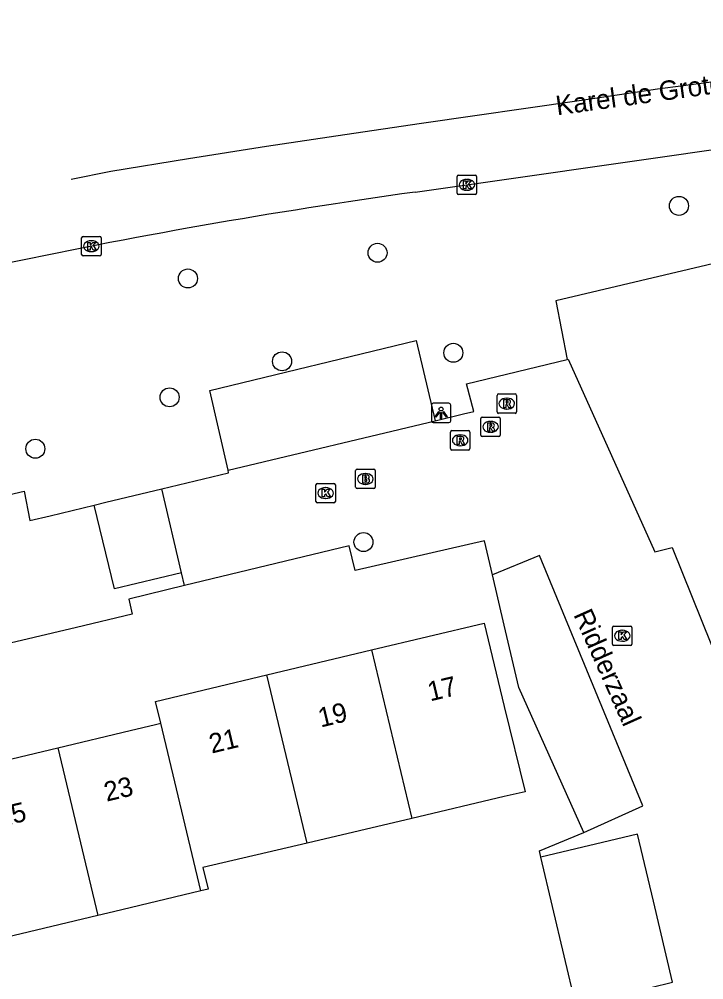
# Model space of a CAD drawing. Extents: x 158038 to 159242, y 380133 to 381214.
# Drawn here: x 158475.04 to 158510.26, y 381091.9 to 381141.34 of the extents above; entities that cross this region are included whole.
import ezdxf

# ---------------------------------------------------------------- set-up
doc = ezdxf.new("R2010")
doc.units = 0
for name, color, linetype in [('IMGEO_Berm_groen', 7, 'Continuous'), ('IMGEO_Boom', 7, 'Continuous'), ('IMGEO_Brandkraan', 7, 'Continuous'), ('IMGEO_Kolk', 7, 'Continuous'), ('IMGEO_Lichtpunt', 7, 'Continuous'), ('IMGEO_Openbare_ruimte_label', 7, 'Continuous'), ('IMGEO_Pand', 7, 'Continuous'), ('IMGEO_Pand_nummerreeks', 7, 'Continuous'), ('IMGEO_Parkeervlak_open', 7, 'Continuous'), ('IMGEO_Rijbaan_lokaal_open', 7, 'Continuous'), ('IMGEO_Rijbaan_regionaal_gesloten', 7, 'Continuous'), ('IMGEO_Rioolput', 7, 'Continuous'), ('IMGEO_Voetpad_open', 7, 'Continuous')]:
    doc.layers.add(name, color=color, linetype=linetype)

msp = doc.modelspace()

# ---------------------------------------------------------------- linework, layer by layer
at = {"layer": 'IMGEO_Berm_groen'}
msp.add_lwpolyline([(158528.229, 381131.702), (158519.422, 381130.809), (158502.657, 381126.852), (158503.237, 381123.834)], dxfattribs=at)
at = {"layer": 'IMGEO_Boom'}
for centre in [(158508.986, 381131.736), (158493.479, 381129.321), (158483.723, 381127.997), (158488.564, 381123.733), (158497.377, 381124.173), (158482.779, 381121.881), (158475.872, 381119.235), (158492.752, 381114.431)]:
    msp.add_circle(centre, 0.489, dxfattribs=at)
at = {"layer": 'IMGEO_Brandkraan'}
for p, q in [((158492.352, 381117.254), (158492.352, 381118.106)), ((158492.427, 381118.18), (158493.279, 381118.18)), ((158492.84, 381117.96), (158492.865, 381117.96)), ((158493.353, 381118.106), (158493.353, 381117.254)), ((158492.863, 381117.4), (158492.838, 381117.4)), ((158493.279, 381117.18), (158492.427, 381117.18))]:
    msp.add_line(p, q, dxfattribs=at)
for points in [[(158492.352, 381117.254), (158492.352, 381118.106)], [(158492.427, 381118.18), (158493.279, 381118.18)], [(158492.7, 381117.88), (158492.7, 381117.48), (158492.913, 381117.48)], [(158492.931, 381117.88), (158492.7, 381117.88)], [(158492.879, 381117.799), (158492.825, 381117.799), (158492.825, 381117.723)], [(158493.353, 381118.106), (158493.353, 381117.254)], [(158492.825, 381117.723), (158492.878, 381117.723)], [(158492.887, 381117.647), (158492.825, 381117.647), (158492.825, 381117.566)], [(158492.825, 381117.566), (158492.887, 381117.566)], [(158493.279, 381117.18), (158492.427, 381117.18)]]:
    msp.add_lwpolyline(points, dxfattribs=at)
for centre, radius, start, end in [((158492.429, 381118.104), 0.0765, 91.552, 178.448), ((158492.429, 381118.104), 0.0765, 91.552, 178.448), ((158492.88, 381117.761), 0.0379, 267.8285, 90.9355), ((158492.935, 381117.735), 0.145, 59.4692, 91.5367), ((158492.96, 381117.782), 0.0922, 285.5137, 58.1501), ((158493.277, 381118.104), 0.0765, 1.552, 88.448), ((158493.277, 381118.104), 0.0765, 1.552, 88.448), ((158492.888, 381117.606), 0.0404, 269.8759, 90.5077), ((158492.919, 381117.731), 0.251, 268.6676, 293.5347), ((158492.965, 381117.59), 0.105, 301.3115, 78.989), ((158492.429, 381117.256), 0.0765, 181.552, 268.448), ((158492.429, 381117.256), 0.0765, 181.552, 268.448), ((158493.277, 381117.256), 0.0765, 271.552, 358.448), ((158493.277, 381117.256), 0.0765, 271.552, 358.448)]:
    msp.add_arc(centre, radius, start, end, dxfattribs=at)
for centre, major_axis, ratio, start_param, end_param in [((158492.839, 381117.68), (-0.387, 0.002), 0.722429, 4.712389, 7.853982), ((158492.864, 381117.68), (-0.39, 0.002), 0.717154, 1.570796, 4.712389)]:
    msp.add_ellipse(centre, major_axis=major_axis, ratio=ratio, start_param=start_param, end_param=end_param, dxfattribs=at)
at = {"layer": 'IMGEO_Kolk'}
for p, q in [((158497.573, 381132.393), (158497.573, 381133.245)), ((158497.648, 381133.319), (158498.5, 381133.319)), ((158498.574, 381133.245), (158498.574, 381132.393)), ((158498.061, 381133.099), (158498.086, 381133.099)), ((158498.5, 381132.319), (158497.648, 381132.319)), ((158498.084, 381132.539), (158498.059, 381132.539)), ((158478.329, 381130.158), (158479.181, 381130.158)), ((158478.254, 381129.232), (158478.254, 381130.084)), ((158478.742, 381129.938), (158478.767, 381129.938)), ((158479.255, 381130.084), (158479.255, 381129.232)), ((158478.765, 381129.378), (158478.74, 381129.378)), ((158479.181, 381129.158), (158478.329, 381129.158)), ((158490.306, 381116.527), (158490.306, 381117.379)), ((158490.381, 381117.453), (158491.233, 381117.453)), ((158491.307, 381117.379), (158491.307, 381116.527)), ((158490.794, 381117.233), (158490.819, 381117.233)), ((158491.233, 381116.453), (158490.381, 381116.453)), ((158490.817, 381116.673), (158490.792, 381116.673)), ((158505.565, 381109.182), (158505.565, 381110.034)), ((158505.64, 381110.108), (158506.492, 381110.108)), ((158506.053, 381109.888), (158506.078, 381109.888)), ((158506.566, 381110.034), (158506.566, 381109.182)), ((158506.492, 381109.108), (158505.64, 381109.108)), ((158506.076, 381109.328), (158506.051, 381109.328))]:
    msp.add_line(p, q, dxfattribs=at)
for points in [[(158497.573, 381132.393), (158497.573, 381133.245)], [(158497.648, 381133.319), (158498.5, 381133.319)], [(158498.574, 381133.245), (158498.574, 381132.393)], [(158497.894, 381133.019), (158498.017, 381133.019), (158498.017, 381132.868), (158498.147, 381133.019), (158498.311, 381133.019), (158498.165, 381132.868), (158498.318, 381132.619), (158498.166, 381132.619), (158498.081, 381132.783), (158498.017, 381132.716), (158498.017, 381132.619), (158497.894, 381132.619), (158497.894, 381133.019)], [(158498.5, 381132.319), (158497.648, 381132.319)], [(158478.329, 381130.158), (158479.181, 381130.158)], [(158478.254, 381129.232), (158478.254, 381130.084)], [(158478.575, 381129.858), (158478.698, 381129.858), (158478.698, 381129.707), (158478.828, 381129.858), (158478.992, 381129.858), (158478.846, 381129.707), (158478.999, 381129.458), (158478.847, 381129.458), (158478.762, 381129.622), (158478.698, 381129.555), (158478.698, 381129.458), (158478.575, 381129.458), (158478.575, 381129.858)], [(158479.255, 381130.084), (158479.255, 381129.232)], [(158479.181, 381129.158), (158478.329, 381129.158)], [(158490.306, 381116.527), (158490.306, 381117.379)], [(158490.381, 381117.453), (158491.233, 381117.453)], [(158491.307, 381117.379), (158491.307, 381116.527)], [(158490.627, 381117.153), (158490.75, 381117.153), (158490.75, 381117.002), (158490.88, 381117.153), (158491.044, 381117.153), (158490.898, 381117.002), (158491.051, 381116.753), (158490.899, 381116.753), (158490.814, 381116.917), (158490.75, 381116.85), (158490.75, 381116.753), (158490.627, 381116.753), (158490.627, 381117.153)], [(158491.233, 381116.453), (158490.381, 381116.453)], [(158505.565, 381109.182), (158505.565, 381110.034)], [(158505.64, 381110.108), (158506.492, 381110.108)], [(158506.566, 381110.034), (158506.566, 381109.182)], [(158505.886, 381109.808), (158506.009, 381109.808), (158506.009, 381109.657), (158506.139, 381109.808), (158506.303, 381109.808), (158506.157, 381109.657), (158506.31, 381109.408), (158506.158, 381109.408), (158506.073, 381109.572), (158506.009, 381109.505), (158506.009, 381109.408), (158505.886, 381109.408), (158505.886, 381109.808)], [(158506.492, 381109.108), (158505.64, 381109.108)]]:
    msp.add_lwpolyline(points, dxfattribs=at)
for centre, start, end in [((158497.65, 381133.243), 91.552, 178.448), ((158497.65, 381133.243), 91.552, 178.448), ((158498.498, 381133.243), 1.552, 88.448), ((158498.498, 381133.243), 1.552, 88.448), ((158497.65, 381132.395), 181.552, 268.448), ((158497.65, 381132.395), 181.552, 268.448), ((158498.498, 381132.395), 271.552, 358.448), ((158498.498, 381132.395), 271.552, 358.448), ((158478.331, 381130.082), 91.552, 178.448), ((158478.331, 381130.082), 91.552, 178.448), ((158479.179, 381130.082), 1.552, 88.448), ((158479.179, 381130.082), 1.552, 88.448), ((158478.331, 381129.234), 181.552, 268.448), ((158478.331, 381129.234), 181.552, 268.448), ((158479.179, 381129.234), 271.552, 358.448), ((158479.179, 381129.234), 271.552, 358.448), ((158490.383, 381117.377), 91.552, 178.448), ((158490.383, 381117.377), 91.552, 178.448), ((158491.231, 381117.377), 1.552, 88.448), ((158491.231, 381117.377), 1.552, 88.448), ((158490.383, 381116.529), 181.552, 268.448), ((158490.383, 381116.529), 181.552, 268.448), ((158491.231, 381116.529), 271.552, 358.448), ((158491.231, 381116.529), 271.552, 358.448), ((158505.642, 381110.032), 91.552, 178.448), ((158505.642, 381110.032), 91.552, 178.448), ((158506.49, 381110.032), 1.552, 88.448), ((158506.49, 381110.032), 1.552, 88.448), ((158505.642, 381109.184), 181.552, 268.448), ((158505.642, 381109.184), 181.552, 268.448), ((158506.49, 381109.184), 271.552, 358.448), ((158506.49, 381109.184), 271.552, 358.448)]:
    msp.add_arc(centre, 0.0765, start, end, dxfattribs=at)
for centre, major_axis, ratio, start_param, end_param in [((158498.06, 381132.819), (-0.387, 0.002), 0.722429, 4.712389, 7.853982), ((158498.085, 381132.819), (-0.39, 0.002), 0.717154, 1.570796, 4.712389), ((158478.741, 381129.658), (-0.387, 0.002), 0.722429, 4.712389, 7.853982), ((158478.766, 381129.658), (-0.39, 0.002), 0.717154, 1.570796, 4.712389), ((158490.793, 381116.953), (-0.387, 0.002), 0.722429, 4.712389, 7.853982), ((158490.818, 381116.953), (-0.39, 0.002), 0.717154, 1.570796, 4.712389), ((158506.052, 381109.608), (-0.387, 0.002), 0.722429, 4.712389, 7.853982), ((158506.077, 381109.608), (-0.39, 0.002), 0.717154, 1.570796, 4.712389)]:
    msp.add_ellipse(centre, major_axis=major_axis, ratio=ratio, start_param=start_param, end_param=end_param, dxfattribs=at)
at = {"layer": 'IMGEO_Lichtpunt'}
for p, q in [((158496.249, 381121.48), (158496.249, 381120.673)), ((158496.249, 381121.48), (158496.249, 381120.673)), ((158497.151, 381121.575), (158496.343, 381121.575)), ((158497.151, 381121.575), (158496.343, 381121.575)), ((158497.245, 381120.673), (158497.245, 381121.48)), ((158497.245, 381120.673), (158497.245, 381121.48)), ((158496.343, 381120.579), (158497.151, 381120.579)), ((158496.343, 381120.579), (158497.151, 381120.579))]:
    msp.add_line(p, q, dxfattribs=at)
for points in [[(158496.623, 381121.144), (158496.662, 381121.116), (158496.474, 381120.854), (158496.436, 381120.881), (158496.623, 381121.144)], [(158496.725, 381121.096), (158496.772, 381121.096), (158496.772, 381120.774), (158496.725, 381120.774), (158496.725, 381121.096)], [(158496.835, 381121.116), (158496.873, 381121.143), (158497.06, 381120.881), (158497.021, 381120.853), (158496.835, 381121.116)]]:
    msp.add_lwpolyline(points, dxfattribs=at)
msp.add_circle((158496.748, 381121.278), 0.0994, dxfattribs=at)
for centre, start, end in [((158496.343, 381121.48), 90, 180), ((158496.343, 381121.48), 90, 180), ((158497.151, 381121.48), 0, 90), ((158497.151, 381121.48), 0, 90), ((158496.343, 381120.673), 180, 270), ((158496.343, 381120.673), 180, 270), ((158497.151, 381120.673), 270, 0), ((158497.151, 381120.673), 270, 360)]:
    msp.add_arc(centre, 0.0946, start, end, dxfattribs=at)
at = {"layer": 'IMGEO_Pand'}
for points in [[(158493.17, 381108.879), (158498.955, 381110.26), (158500, 381105.971), (158501.07, 381101.579), (158500, 381101.327), (158495.244, 381100.207)], [(158487.785, 381107.593), (158493.17, 381108.879)], [(158493.17, 381108.879), (158495.244, 381100.207)], [(158482.327, 381105.103), (158482.058, 381106.226), (158487.785, 381107.593)], [(158489.855, 381098.938), (158487.785, 381107.593)], [(158477.028, 381103.839), (158480.75, 381104.727), (158482.057, 381105.039), (158482.327, 381105.103)], [(158484.392, 381096.471), (158482.327, 381105.103)], [(158471.484, 381102.516), (158477.028, 381103.839)], [(158477.028, 381103.839), (158479.093, 381095.206)], [(158495.244, 381100.207), (158489.855, 381098.938)], [(158489.855, 381098.938), (158484.493, 381097.676), (158484.76, 381096.559), (158484.392, 381096.471)], [(158484.392, 381096.471), (158479.897, 381095.398), (158479.093, 381095.206)], [(158479.093, 381095.206), (158473.549, 381093.883)]]:
    msp.add_lwpolyline(points, dxfattribs=at)
at = {"layer": 'IMGEO_Parkeervlak_open'}
for points in [[(158485.785, 381118.132), (158484.857, 381122.233), (158495.457, 381124.806), (158496.445, 381120.668)], [(158504.088, 381099.489), (158500.747, 381106.948), (158500, 381110.151), (158499.394, 381112.75)], [(158503.682, 381090.593), (158501.881, 381098.216)]]:
    msp.add_lwpolyline(points, dxfattribs=at)
at = {"layer": 'IMGEO_Rijbaan_lokaal_open'}
for points in [[(158478.895, 381116.334), (158479.493, 381116.478), (158482.371, 381117.17)], [(158483.391, 381112.844), (158482.371, 381117.17)], [(158483.391, 381112.844), (158479.94, 381112.019), (158478.895, 381116.334)]]:
    msp.add_lwpolyline(points, dxfattribs=at)
at = {"layer": 'IMGEO_Rijbaan_regionaal_gesloten'}
for points in [[(158477.712, 381133.114), (158479.749, 381133.519), (158483.752, 381134.18), (158487.761, 381134.806), (158491.791, 381135.415), (158495.738, 381135.984), (158503.852, 381137.154), (158507.878, 381137.764), (158511.845, 381138.276), (158515.884, 381138.87), (158519.85, 381139.453), (158523.867, 381140.043), (158524.487, 381140.134), (158527.812, 381140.623), (158533.347, 381141.343)], [(158495.418, 381132.446), (158500, 381133.101), (158525.016, 381136.676)]]:
    msp.add_lwpolyline(points, dxfattribs=at)
msp.add_arc((158538.728, 380822.275), 313.18, 97.94889, 102.00295, dxfattribs=at)
at = {"layer": 'IMGEO_Rioolput'}
for p, q in [((158499.626, 381121.131), (158499.626, 381121.983)), ((158499.701, 381122.057), (158500.553, 381122.057)), ((158500.114, 381121.837), (158500.139, 381121.837)), ((158500.627, 381121.983), (158500.627, 381121.131)), ((158500.137, 381121.277), (158500.112, 381121.277)), ((158498.791, 381119.933), (158498.791, 381120.785)), ((158498.866, 381120.859), (158499.718, 381120.859)), ((158500.553, 381121.057), (158499.701, 381121.057)), ((158499.792, 381120.785), (158499.792, 381119.933)), ((158499.279, 381120.639), (158499.304, 381120.639)), ((158497.227, 381119.242), (158497.227, 381120.094)), ((158497.302, 381120.168), (158498.154, 381120.168)), ((158497.715, 381119.948), (158497.74, 381119.948)), ((158498.228, 381120.094), (158498.228, 381119.242)), ((158499.718, 381119.859), (158498.866, 381119.859)), ((158499.302, 381120.079), (158499.277, 381120.079)), ((158497.738, 381119.388), (158497.713, 381119.388)), ((158498.154, 381119.168), (158497.302, 381119.168))]:
    msp.add_line(p, q, dxfattribs=at)
for points in [[(158499.626, 381121.131), (158499.626, 381121.983)], [(158499.701, 381122.057), (158500.553, 381122.057)], [(158500.215, 381121.755), (158499.963, 381121.757), (158499.963, 381121.357)], [(158500.627, 381121.983), (158500.627, 381121.131)], [(158499.963, 381121.357), (158500.087, 381121.357), (158500.087, 381121.519), (158500.098, 381121.519)], [(158500.141, 381121.676), (158500.087, 381121.676), (158500.087, 381121.595)], [(158500.087, 381121.595), (158500.139, 381121.595)], [(158500.145, 381121.49), (158500.216, 381121.357), (158500.356, 381121.357), (158500.291, 381121.483)], [(158498.791, 381119.933), (158498.791, 381120.785)], [(158498.866, 381120.859), (158499.718, 381120.859)], [(158500.553, 381121.057), (158499.701, 381121.057)], [(158499.792, 381120.785), (158499.792, 381119.933)], [(158499.38, 381120.557), (158499.128, 381120.559), (158499.128, 381120.159)], [(158499.128, 381120.159), (158499.252, 381120.159), (158499.252, 381120.321), (158499.263, 381120.321)], [(158499.306, 381120.478), (158499.252, 381120.478), (158499.252, 381120.397)], [(158499.252, 381120.397), (158499.304, 381120.397)], [(158499.31, 381120.292), (158499.381, 381120.159), (158499.521, 381120.159), (158499.456, 381120.285)], [(158497.227, 381119.242), (158497.227, 381120.094)], [(158497.302, 381120.168), (158498.154, 381120.168)], [(158497.816, 381119.866), (158497.564, 381119.868), (158497.564, 381119.468)], [(158497.742, 381119.787), (158497.688, 381119.787), (158497.688, 381119.706)], [(158498.228, 381120.094), (158498.228, 381119.242)], [(158499.718, 381119.859), (158498.866, 381119.859)], [(158497.564, 381119.468), (158497.688, 381119.468), (158497.688, 381119.63), (158497.699, 381119.63)], [(158497.688, 381119.706), (158497.74, 381119.706)], [(158497.746, 381119.601), (158497.817, 381119.468), (158497.957, 381119.468), (158497.892, 381119.594)], [(158498.154, 381119.168), (158497.302, 381119.168)]]:
    msp.add_lwpolyline(points, dxfattribs=at)
for centre, radius, start, end in [((158499.703, 381121.981), 0.0765, 91.552, 178.448), ((158499.703, 381121.981), 0.0765, 91.552, 178.448), ((158500.214, 381121.645), 0.109, 350.3612, 89.416), ((158500.551, 381121.981), 0.0765, 1.552, 88.448), ((158500.551, 381121.981), 0.0765, 1.552, 88.448), ((158500.097, 381121.466), 0.0533, 26.0293, 88.6989), ((158500.123, 381121.784), 0.19, 274.7715, 282.9687), ((158500.147, 381121.58), 0.0964, 77.0061, 93.1865), ((158500.161, 381121.637), 0.0378, 276.6634, 79.6772), ((158500.212, 381121.645), 0.112, 277.5842, 350.9817), ((158500.196, 381121.43), 0.108, 29.5134, 73.7905), ((158498.868, 381120.783), 0.0765, 91.552, 178.448), ((158498.868, 381120.783), 0.0765, 91.552, 178.448), ((158499.703, 381121.133), 0.0765, 181.552, 268.448), ((158499.703, 381121.133), 0.0765, 181.552, 268.448), ((158499.716, 381120.783), 0.0765, 1.552, 88.448), ((158499.716, 381120.783), 0.0765, 1.552, 88.448), ((158500.551, 381121.133), 0.0765, 271.552, 358.448), ((158500.551, 381121.133), 0.0765, 271.552, 358.448), ((158499.262, 381120.268), 0.0533, 26.0293, 88.6989), ((158499.288, 381120.586), 0.19, 274.7715, 282.9687), ((158499.312, 381120.382), 0.0964, 77.0061, 93.1865), ((158499.326, 381120.439), 0.0378, 276.6634, 79.6772), ((158499.379, 381120.447), 0.109, 350.3612, 89.416), ((158499.377, 381120.447), 0.112, 277.5842, 350.9817), ((158499.361, 381120.232), 0.108, 29.5134, 73.7905), ((158497.304, 381120.092), 0.0765, 91.552, 178.448), ((158497.304, 381120.092), 0.0765, 91.552, 178.448), ((158497.748, 381119.691), 0.0964, 77.0061, 93.1865), ((158497.762, 381119.748), 0.0378, 276.6634, 79.6772), ((158497.815, 381119.756), 0.109, 350.3612, 89.416), ((158498.152, 381120.092), 0.0765, 1.552, 88.448), ((158498.152, 381120.092), 0.0765, 1.552, 88.448), ((158498.868, 381119.935), 0.0765, 181.552, 268.448), ((158498.868, 381119.935), 0.0765, 181.552, 268.448), ((158499.716, 381119.935), 0.0765, 271.552, 358.448), ((158499.716, 381119.935), 0.0765, 271.552, 358.448), ((158497.698, 381119.577), 0.0533, 26.0293, 88.6989), ((158497.724, 381119.895), 0.19, 274.7715, 282.9687), ((158497.813, 381119.756), 0.112, 277.5842, 350.9817), ((158497.797, 381119.541), 0.108, 29.5134, 73.7905), ((158497.304, 381119.244), 0.0765, 181.552, 268.448), ((158497.304, 381119.244), 0.0765, 181.552, 268.448), ((158498.152, 381119.244), 0.0765, 271.552, 358.448), ((158498.152, 381119.244), 0.0765, 271.552, 358.448)]:
    msp.add_arc(centre, radius, start, end, dxfattribs=at)
for centre, major_axis, ratio, start_param, end_param in [((158500.113, 381121.557), (-0.387, 0.002), 0.722429, 4.712389, 7.853982), ((158500.138, 381121.557), (-0.39, 0.002), 0.717154, 1.570796, 4.712389), ((158499.278, 381120.359), (-0.387, 0.002), 0.722429, 4.712389, 7.853982), ((158499.303, 381120.359), (-0.39, 0.002), 0.717154, 1.570796, 4.712389), ((158497.714, 381119.668), (-0.387, 0.002), 0.722429, 4.712389, 7.853982), ((158497.739, 381119.668), (-0.39, 0.002), 0.717154, 1.570796, 4.712389)]:
    msp.add_ellipse(centre, major_axis=major_axis, ratio=ratio, start_param=start_param, end_param=end_param, dxfattribs=at)
at = {"layer": 'IMGEO_Voetpad_open'}
for points in [[(158496.445, 381120.668), (158497.894, 381121.024), (158498.435, 381121.157), (158498.052, 381122.583), (158503.237, 381123.834)], [(158503.237, 381123.834), (158503.277, 381123.844), (158507.752, 381113.932), (158508.633, 381114.152), (158510.661, 381109.122), (158511.544, 381109.339), (158514.302, 381098.229), (158516.781, 381092.662), (158518.989, 381093.169), (158520.3, 381087.72), (158522.585, 381082.557), (158523.407, 381082.715), (158524.726, 381077.104), (158525.608, 381077.301), (158529.048, 381069.021), (158532.148, 381069.695)], [(158485.785, 381118.132), (158496.445, 381120.668)], [(158482.371, 381117.17), (158485.815, 381117.998), (158485.785, 381118.132)], [(158433.978, 381106.643), (158434.68, 381108.792), (158437.722, 381109.577), (158437.546, 381110.54), (158456.233, 381114.875), (158456.671, 381112.678), (158475.289, 381117.043), (158475.587, 381115.539), (158476.628, 381115.789), (158478.895, 381116.334)], [(158499.394, 381112.75), (158498.987, 381114.494), (158492.323, 381112.972), (158492.021, 381114.237), (158483.543, 381112.187)], [(158504.088, 381099.489), (158507.13, 381100.852), (158501.802, 381113.745), (158499.394, 381112.75)], [(158483.543, 381112.187), (158483.391, 381112.844)], [(158483.543, 381112.187), (158480.679, 381111.494), (158480.858, 381110.722), (158477.995, 381110.041), (158470.208, 381108.189), (158469.945, 381109.353), (158464.345, 381108.005), (158464.06, 381109.04), (158447.187, 381105.029), (158447.507, 381103.594), (158441.352, 381101.994), (158442.724, 381085.689)], [(158501.881, 381098.216), (158501.804, 381098.543), (158504.088, 381099.489)], [(158507.539, 381091.506), (158508.658, 381091.771), (158507.67, 381095.946), (158506.854, 381099.393), (158501.881, 381098.216)]]:
    msp.add_lwpolyline(points, dxfattribs=at)

# ---------------------------------------------------------------- texts
at = {"layer": 'IMGEO_Openbare_ruimte_label'}
for s, rotation, p in [('Karel de Grotelaan', 7.8709, (158502.719, 381136.393)), ('Ridderzaal', 294.1546, (158503.542, 381110.699))]:
    msp.add_text(s, height=1, rotation=rotation, dxfattribs=at).set_placement(p)
at = {"layer": 'IMGEO_Pand_nummerreeks'}
for s, rotation, p in [('17', 13.4268, (158496.185, 381106.227)), ('19', 13.4268, (158490.553, 381104.882)), ('21', 13.4244, (158484.943, 381103.543)), ('23', 13.4244, (158479.535, 381101.065)), ('25', 13.4226, (158474.034, 381099.752))]:
    msp.add_text(s, height=1, rotation=rotation, dxfattribs=at).set_placement(p)

doc.saveas('drawing.dxf')
